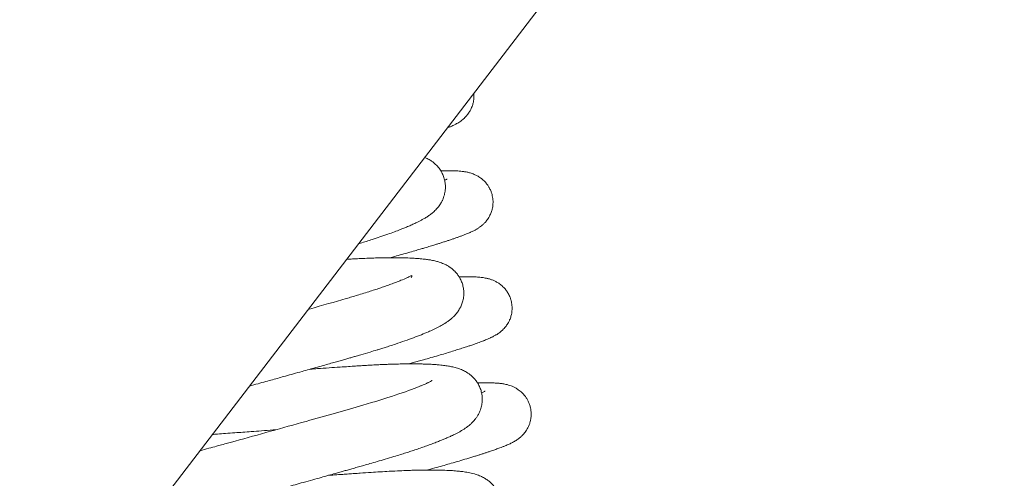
# Model space of a CAD drawing. Header units: inches. Extents: x 0 to 77643, y -44170 to 0.
# Tile 282 of 546: x 75584.32 to 75590.23, y -39682.58 to -39679.83. Entities that reach past the tile are written whole.
import ezdxf

# ---------------------------------------------------------------- set-up
doc = ezdxf.new("R2010")
doc.units = ezdxf.units.IN
doc.header["$MEASUREMENT"] = 0
doc.layers.get('0').update_dxf_attribs({"lineweight": 0})

msp = doc.modelspace()

# ---------------------------------------------------------------- linework, layer by layer
at = {"color": 7, "linetype": 'Continuous'}
msp.add_line((75601.31006, -39661.66903), (75579.11301, -39690.62752), dxfattribs=at)
for points, knots in [([(75586.88962, -39680.48213), (75586.89308, -39680.48072), (75586.90221, -39680.47694), (75586.91458, -39680.47155), (75586.93046, -39680.46407), (75586.94432, -39680.45682), (75586.95675, -39680.44956), (75586.96972, -39680.44097), (75586.98074, -39680.43251), (75586.99039, -39680.42411), (75587.00084, -39680.4138), (75587.01103, -39680.40194), (75587.0216, -39680.38686), (75587.03136, -39680.36981), (75587.03999, -39680.34944), (75587.04565, -39680.32856), (75587.0486, -39680.30996), (75587.04965, -39680.29267), (75587.0492, -39680.28083), (75587.04868, -39680.27497)], [0.36629216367, 0.36629216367, 0.36629216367, 0.36629216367, 0.36634399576, 0.36643023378, 0.36649751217, 0.36658513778, 0.36665430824, 0.36670890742, 0.36675664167, 0.36678544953, 0.36681886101, 0.36686515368, 0.36689841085, 0.36693401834, 0.3669876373, 0.36703086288, 0.36706304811, 0.36709754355, 0.36713158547, 0.36713158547, 0.36713158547, 0.36713158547]), ([(75586.35702, -39681.17705), (75586.36063, -39681.17595), (75586.37659, -39681.17103), (75586.40443, -39681.16232), (75586.44383, -39681.14967), (75586.48684, -39681.13541), (75586.53133, -39681.12003), (75586.5717, -39681.1054), (75586.60336, -39681.09336), (75586.62931, -39681.08307), (75586.65303, -39681.07329), (75586.6776, -39681.06262), (75586.69941, -39681.05256), (75586.71907, -39681.04288), (75586.73556, -39681.03424), (75586.75276, -39681.02457), (75586.77021, -39681.01379), (75586.78791, -39681.0015), (75586.80606, -39680.987), (75586.82346, -39680.97034), (75586.83822, -39680.95259), (75586.84779, -39680.93852), (75586.85514, -39680.92601), (75586.86334, -39680.90963), (75586.8725, -39680.88415), (75586.87775, -39680.85479), (75586.87834, -39680.82605), (75586.87478, -39680.79884), (75586.86754, -39680.77296), (75586.85576, -39680.74683), (75586.84027, -39680.72284), (75586.82093, -39680.70137), (75586.80237, -39680.68586), (75586.78322, -39680.67283), (75586.76714, -39680.66434), (75586.75679, -39680.65973), (75586.75387, -39680.6585)], [0.347501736, 0.347501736, 0.347501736, 0.347501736, 0.3475269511, 0.3476138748, 0.3477016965, 0.3478204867, 0.3479495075, 0.3480707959, 0.348179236, 0.3482507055, 0.3483322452, 0.3484305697, 0.3485257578, 0.3485982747, 0.3486731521, 0.3487476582, 0.348839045, 0.3489196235, 0.349003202, 0.3490920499, 0.3491605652, 0.3492002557, 0.3492283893, 0.3492697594, 0.3493376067, 0.3494035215, 0.349463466, 0.3495177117, 0.3495737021, 0.349631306, 0.3496963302, 0.3497684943, 0.3498236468, 0.3498760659, 0.3499566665, 0.3499888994, 0.3499888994, 0.3499888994, 0.3499888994]), ([(75586.54651, -39681.26041), (75586.55572, -39681.25788), (75586.57965, -39681.25129), (75586.61915, -39681.24028), (75586.66244, -39681.22802), (75586.70097, -39681.21692), (75586.73097, -39681.20815), (75586.75883, -39681.1999), (75586.7864, -39681.19162), (75586.81232, -39681.1837), (75586.83392, -39681.17699), (75586.8534, -39681.17086), (75586.8735, -39681.16443), (75586.8939, -39681.15778), (75586.91354, -39681.15123), (75586.9325, -39681.14476), (75586.95071, -39681.13837), (75586.96868, -39681.13187), (75586.98676, -39681.12507), (75587.00292, -39681.11869), (75587.01489, -39681.11371), (75587.02286, -39681.11026), (75587.02983, -39681.10716), (75587.03846, -39681.10316), (75587.04715, -39681.0989), (75587.05571, -39681.09442), (75587.06268, -39681.09054), (75587.06929, -39681.08663), (75587.07597, -39681.08242), (75587.08386, -39681.07708), (75587.09288, -39681.07039), (75587.10449, -39681.06052), (75587.11677, -39681.04832), (75587.13169, -39681.03007), (75587.14515, -39681.00758), (75587.15474, -39680.98413), (75587.16014, -39680.96392), (75587.16378, -39680.94061), (75587.16418, -39680.91266), (75587.15937, -39680.88488), (75587.1518, -39680.86176), (75587.14409, -39680.84482), (75587.13401, -39680.82775), (75587.12169, -39680.81114), (75587.1063, -39680.79513), (75587.08805, -39680.7803), (75587.0694, -39680.76866), (75587.04752, -39680.7583), (75587.02693, -39680.75139), (75587.00672, -39680.74658), (75586.98198, -39680.74248), (75586.9563, -39680.74018), (75586.92408, -39680.73881), (75586.89667, -39680.73851), (75586.87054, -39680.73875), (75586.85596, -39680.73905), (75586.8503, -39680.73919)], [0.352048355, 0.352048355, 0.352048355, 0.352048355, 0.352109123, 0.3522078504, 0.3523188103, 0.3524172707, 0.3524939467, 0.3525507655, 0.3526392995, 0.3527219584, 0.3527758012, 0.3528343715, 0.3529038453, 0.3529716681, 0.3530423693, 0.3531145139, 0.3531863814, 0.353260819, 0.3533435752, 0.3534311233, 0.3534968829, 0.3535282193, 0.3535583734, 0.3536095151, 0.3536668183, 0.3537068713, 0.3537439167, 0.3537767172, 0.3538072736, 0.3538401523, 0.3538838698, 0.3539216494, 0.3539634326, 0.3540168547, 0.3540780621, 0.3541276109, 0.3541685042, 0.3542025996, 0.3542655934, 0.3543299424, 0.3543649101, 0.35440673, 0.3544387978, 0.3544813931, 0.3545321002, 0.3545748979, 0.3546333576, 0.3546848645, 0.3547665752, 0.3548395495, 0.3549278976, 0.355097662, 0.3552139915, 0.3553546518, 0.3554529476, 0.3555131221, 0.3555131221, 0.3555131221, 0.3555131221]), ([(75586.88836, -39680.78848), (75586.88832, -39680.7885), (75586.88708, -39680.78915), (75586.88167, -39680.79166), (75586.87574, -39680.79417), (75586.87357, -39680.79507)], [0.64826424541, 0.64826424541, 0.64826424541, 0.64826424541, 0.64831834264, 0.64842753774, 0.64848199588, 0.64848199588, 0.64848199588, 0.64848199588]), ([(75585.70257, -39682.03071), (75585.71973, -39682.02595), (75585.7524, -39682.01689), (75585.79866, -39682.00403), (75585.84062, -39681.99234), (75585.88017, -39681.98131), (75585.92183, -39681.96967), (75585.968, -39681.95675), (75586.01552, -39681.94343), (75586.05982, -39681.93098), (75586.10224, -39681.91904), (75586.1427, -39681.90764), (75586.18191, -39681.89656), (75586.21571, -39681.887), (75586.24589, -39681.87844), (75586.27308, -39681.87072), (75586.29799, -39681.86364), (75586.32115, -39681.85705), (75586.34505, -39681.85025), (75586.38067, -39681.84001), (75586.42264, -39681.82765), (75586.46229, -39681.81564), (75586.49189, -39681.80649), (75586.51775, -39681.79836), (75586.54693, -39681.789), (75586.5876, -39681.77564), (75586.63578, -39681.75918), (75586.68785, -39681.74033), (75586.73457, -39681.7223), (75586.77354, -39681.70608), (75586.80836, -39681.69037), (75586.83821, -39681.67562), (75586.86283, -39681.66184), (75586.88131, -39681.65029), (75586.89668, -39681.63969), (75586.91046, -39681.6289), (75586.92098, -39681.61961), (75586.92994, -39681.61095), (75586.93891, -39681.60137), (75586.94981, -39681.58805), (75586.96146, -39681.57099), (75586.97276, -39681.54935), (75586.9817, -39681.525), (75586.98777, -39681.49696), (75586.98916, -39681.4657), (75586.98579, -39681.43781), (75586.97821, -39681.41032), (75586.96834, -39681.38798), (75586.95589, -39681.3675), (75586.9452, -39681.35364), (75586.93349, -39681.34091), (75586.92133, -39681.32957), (75586.90457, -39681.31674), (75586.88995, -39681.30785), (75586.87788, -39681.30151), (75586.86166, -39681.29396), (75586.84273, -39681.28704), (75586.81883, -39681.28027), (75586.79493, -39681.27515), (75586.77045, -39681.27116), (75586.74822, -39681.26835), (75586.72451, -39681.26598), (75586.69784, -39681.2639), (75586.66266, -39681.262), (75586.62228, -39681.26075), (75586.58026, -39681.26025), (75586.53869, -39681.26035), (75586.49857, -39681.26094), (75586.45792, -39681.26195), (75586.41667, -39681.26333), (75586.37347, -39681.26514), (75586.33222, -39681.26718), (75586.30324, -39681.2688), (75586.28866, -39681.26966), (75586.28584, -39681.26982)], [0.3331157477, 0.3331157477, 0.3331157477, 0.3331157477, 0.3332124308, 0.3332992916, 0.3333747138, 0.3334471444, 0.3335205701, 0.333608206, 0.3337068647, 0.3337895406, 0.3338611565, 0.3339511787, 0.3340251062, 0.3340924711, 0.3341531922, 0.3342079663, 0.3342594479, 0.3343079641, 0.3343535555, 0.3344114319, 0.3345374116, 0.3346314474, 0.3346846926, 0.334746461, 0.3348184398, 0.3349018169, 0.3350592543, 0.3352113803, 0.3353637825, 0.3355129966, 0.3356298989, 0.3357724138, 0.3358982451, 0.3359643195, 0.3360429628, 0.3361136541, 0.336160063, 0.3361892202, 0.3362360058, 0.3362796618, 0.336340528, 0.3363974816, 0.3364570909, 0.336516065, 0.3365838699, 0.3366452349, 0.3367009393, 0.3367580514, 0.3368014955, 0.3368484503, 0.336881, 0.3369223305, 0.3369775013, 0.3370345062, 0.3370703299, 0.3371026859, 0.3372077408, 0.3372924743, 0.3374013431, 0.3374907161, 0.3375907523, 0.3376603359, 0.3377571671, 0.3378761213, 0.3380119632, 0.338131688, 0.3382388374, 0.3383496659, 0.3384409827, 0.3385381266, 0.3386417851, 0.3387352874, 0.3388098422, 0.3388276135, 0.3388276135, 0.3388276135, 0.3388276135]), ([(75586.67334, -39681.37861), (75586.67865, -39681.36956), (75586.6804, -39681.36414), (75586.66, -39681.3751), (75586.64149, -39681.3835), (75586.61544, -39681.39472), (75586.58258, -39681.40765), (75586.55241, -39681.41893), (75586.52292, -39681.4295), (75586.49245, -39681.44003), (75586.46052, -39681.45071), (75586.42608, -39681.46188), (75586.38946, -39681.47343), (75586.35239, -39681.48477), (75586.31731, -39681.49526), (75586.22729, -39681.52154), (75586.1403, -39681.54635), (75586.06276, -39681.56827)], [0.6651870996, 0.6651870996, 0.6651870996, 0.6651870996, 0.6654153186, 0.665498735, 0.6655751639, 0.6657337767, 0.6658570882, 0.6659562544, 0.6660456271, 0.6661386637, 0.6662273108, 0.6663135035, 0.6664126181, 0.6665045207, 0.6665814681, 0.666657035, 0.6671123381, 0.6671123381, 0.6671123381, 0.6671123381]), ([(75586.65786, -39681.89732), (75586.66717, -39681.89477), (75586.68648, -39681.88945), (75586.71646, -39681.88112), (75586.75193, -39681.87116), (75586.79254, -39681.85959), (75586.8354, -39681.84717), (75586.87543, -39681.83533), (75586.91182, -39681.82435), (75586.9455, -39681.81397), (75586.97638, -39681.80422), (75587.00256, -39681.79574), (75587.02706, -39681.7876), (75587.04677, -39681.78087), (75587.06477, -39681.77455), (75587.08049, -39681.76887), (75587.09667, -39681.76284), (75587.11187, -39681.75693), (75587.12465, -39681.75172), (75587.13493, -39681.74735), (75587.14611, -39681.74239), (75587.1566, -39681.73745), (75587.16693, -39681.73217), (75587.17435, -39681.72814), (75587.18103, -39681.72429), (75587.18756, -39681.72027), (75587.19467, -39681.71563), (75587.20349, -39681.70931), (75587.21138, -39681.703), (75587.21872, -39681.69653), (75587.22616, -39681.68936), (75587.23657, -39681.67804), (75587.24721, -39681.66383), (75587.25628, -39681.64878), (75587.26462, -39681.63186), (75587.27128, -39681.61301), (75587.27594, -39681.59246), (75587.27871, -39681.56803), (75587.27754, -39681.54044), (75587.27177, -39681.51411), (75587.26355, -39681.49125), (75587.2533, -39681.47127), (75587.23927, -39681.45113), (75587.2225, -39681.43275), (75587.20423, -39681.41764), (75587.18465, -39681.40537), (75587.17093, -39681.3986), (75587.15604, -39681.39244), (75587.14038, -39681.38731), (75587.12466, -39681.3835), (75587.11071, -39681.38092), (75587.09804, -39681.37908), (75587.08484, -39681.37761), (75587.06424, -39681.37594), (75587.03951, -39681.37492), (75587.00891, -39681.3746), (75586.98392, -39681.37484), (75586.96727, -39681.37521), (75586.96084, -39681.37538)], [0.3391791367, 0.3391791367, 0.3391791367, 0.3391791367, 0.3392405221, 0.3393076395, 0.3393829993, 0.3394876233, 0.3396006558, 0.3397067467, 0.3398057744, 0.3399056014, 0.3400053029, 0.3400976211, 0.340171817, 0.3402605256, 0.3403221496, 0.3403881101, 0.3404597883, 0.3405388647, 0.3406043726, 0.340654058, 0.3407003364, 0.340784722, 0.3408287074, 0.3408670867, 0.3409016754, 0.3409323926, 0.3409623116, 0.3410041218, 0.3410380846, 0.3410586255, 0.3410850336, 0.341120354, 0.3411684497, 0.3411976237, 0.3412330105, 0.3412813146, 0.3413174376, 0.3413579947, 0.3414243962, 0.3414767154, 0.3415134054, 0.3415659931, 0.3416083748, 0.3416587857, 0.3417178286, 0.3417633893, 0.3418110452, 0.3418431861, 0.3419025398, 0.3419735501, 0.3420272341, 0.3420847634, 0.3421478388, 0.3422151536, 0.3423768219, 0.3424848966, 0.3425968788, 0.3426646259, 0.3426646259, 0.3426646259, 0.3426646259]), ([(75585.04291, -39682.89094), (75585.05125, -39682.88782), (75585.07036, -39682.88088), (75585.10353, -39682.86944), (75585.13779, -39682.85815), (75585.1698, -39682.84797), (75585.19757, -39682.83935), (75585.22465, -39682.83113), (75585.25176, -39682.82305), (75585.28392, -39682.81363), (75585.3223, -39682.80263), (75585.36369, -39682.79103), (75585.4036, -39682.78009), (75585.44218, -39682.76962), (75585.47998, -39682.75931), (75585.51559, -39682.74959), (75585.55008, -39682.74014), (75585.58832, -39682.72966), (75585.63186, -39682.7177), (75585.67642, -39682.70543), (75585.71555, -39682.69463), (75585.74852, -39682.68553), (75585.78156, -39682.67639), (75585.82456, -39682.66448), (75585.87459, -39682.65059), (75585.9274, -39682.6359), (75585.97676, -39682.62214), (75586.02863, -39682.60766), (75586.08058, -39682.59312), (75586.13182, -39682.57875), (75586.17626, -39682.56626), (75586.21411, -39682.5556), (75586.24447, -39682.54704), (75586.27102, -39682.53955), (75586.29721, -39682.53215), (75586.32597, -39682.52401), (75586.35681, -39682.51527), (75586.39056, -39682.50569), (75586.42804, -39682.49502), (75586.47116, -39682.48276), (75586.51901, -39682.4688), (75586.56581, -39682.45475), (75586.60685, -39682.44207), (75586.6411, -39682.43121), (75586.67214, -39682.42115), (75586.7037, -39682.41066), (75586.73534, -39682.39983), (75586.76638, -39682.38886), (75586.7955, -39682.37822), (75586.82345, -39682.36761), (75586.84775, -39682.35801), (75586.87068, -39682.34858), (75586.89199, -39682.33944), (75586.91108, -39682.3308), (75586.92678, -39682.32335), (75586.94097, -39682.31631), (75586.95602, -39682.30844), (75586.97118, -39682.29996), (75586.98678, -39682.29049), (75587.00022, -39682.28156), (75587.01351, -39682.2718), (75587.02606, -39682.26152), (75587.03692, -39682.25154), (75587.04686, -39682.24114), (75587.05632, -39682.23008), (75587.06444, -39682.2191), (75587.07117, -39682.20854), (75587.07666, -39682.19898), (75587.0822, -39682.18789), (75587.09008, -39682.16856), (75587.09648, -39682.14463), (75587.10046, -39682.10835), (75587.09665, -39682.07233), (75587.08526, -39682.03825), (75587.07351, -39682.01504), (75587.05997, -39681.99572), (75587.04969, -39681.98378), (75587.03851, -39681.97255), (75587.02748, -39681.96296), (75587.01225, -39681.95192), (75586.99444, -39681.94122), (75586.9707, -39681.92997), (75586.9431, -39681.92073), (75586.91649, -39681.91423), (75586.88775, -39681.90902), (75586.8632, -39681.90578), (75586.83914, -39681.9033), (75586.81485, -39681.9013), (75586.78544, -39681.89954), (75586.75392, -39681.8983), (75586.72405, -39681.89759), (75586.69498, -39681.89726), (75586.66455, -39681.89722), (75586.63193, -39681.89751), (75586.59777, -39681.89814), (75586.56562, -39681.89899), (75586.53701, -39681.89995), (75586.50913, -39681.90102), (75586.47714, -39681.90241), (75586.44122, -39681.9042), (75586.40543, -39681.9062), (75586.37224, -39681.90821), (75586.33646, -39681.91056), (75586.29465, -39681.91335), (75586.24171, -39681.91691), (75586.17967, -39681.92113), (75586.1198, -39681.92525), (75586.08184, -39681.92789), (75586.06724, -39681.9289)], [0.3184201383, 0.3184201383, 0.3184201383, 0.3184201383, 0.3185286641, 0.3186521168, 0.3187755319, 0.3188577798, 0.3189368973, 0.319009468, 0.3190750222, 0.3191472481, 0.3192503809, 0.3193498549, 0.3194315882, 0.3195151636, 0.3195982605, 0.3196690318, 0.3197344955, 0.3198074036, 0.319897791, 0.3199911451, 0.3200662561, 0.3201226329, 0.3201791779, 0.3202537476, 0.3203652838, 0.3204599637, 0.3205492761, 0.3206413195, 0.3207504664, 0.3208415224, 0.3209316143, 0.3210044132, 0.3210599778, 0.321108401, 0.3211602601, 0.3212151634, 0.3212805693, 0.3213469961, 0.321422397, 0.3215142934, 0.3216214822, 0.3217360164, 0.3218320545, 0.3219113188, 0.3219865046, 0.3220667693, 0.3221584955, 0.322245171, 0.3223329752, 0.3224202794, 0.3225100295, 0.3225768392, 0.3226617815, 0.322747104, 0.3228008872, 0.3228568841, 0.322927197, 0.3230011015, 0.3230680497, 0.3231430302, 0.3232042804, 0.3232536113, 0.3233136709, 0.3233550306, 0.3233900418, 0.3234417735, 0.3234651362, 0.323488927, 0.3235244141, 0.3235611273, 0.3236278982, 0.3236845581, 0.3237943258, 0.3238486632, 0.3239098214, 0.3239582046, 0.3239983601, 0.3240256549, 0.3240708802, 0.3241168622, 0.3241624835, 0.3242514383, 0.3243688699, 0.3244839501, 0.3245906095, 0.3247107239, 0.3247762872, 0.3248626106, 0.3249732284, 0.3250754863, 0.3251632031, 0.3252431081, 0.3253259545, 0.3254144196, 0.3255009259, 0.3255852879, 0.3256492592, 0.3257033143, 0.3257784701, 0.3258656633, 0.3259394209, 0.326007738, 0.3260740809, 0.3261601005, 0.3262612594, 0.3263882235, 0.3265187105, 0.3265995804, 0.3265995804, 0.3265995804, 0.3265995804]), ([(75586.79905, -39681.99662), (75586.79912, -39681.99657), (75586.79884, -39681.99675), (75586.79463, -39681.99944), (75586.78633, -39682.004), (75586.77832, -39682.00808), (75586.77218, -39682.01109), (75586.76673, -39682.01367), (75586.75995, -39682.01682), (75586.75031, -39682.02116), (75586.73737, -39682.02675), (75586.65501, -39682.06097), (75586.43618, -39682.13216), (75586.02732, -39682.24621), (75585.74473, -39682.32535), (75585.58622, -39682.36893), (75585.55302, -39682.37805), (75585.51428, -39682.38866), (75585.46884, -39682.40108), (75585.43177, -39682.41118), (75585.40986, -39682.41713), (75585.40533, -39682.41836)], [0.6779195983, 0.6779195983, 0.6779195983, 0.6779195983, 0.6779558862, 0.6780510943, 0.6781524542, 0.6782042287, 0.678238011, 0.6782698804, 0.6783032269, 0.6783543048, 0.67842052, 0.678488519, 0.6794235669, 0.6801080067, 0.6809064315, 0.6809620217, 0.6810262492, 0.6811002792, 0.6811906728, 0.6812978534, 0.6813259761, 0.6813259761, 0.6813259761, 0.6813259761]), ([(75586.76907, -39682.53426), (75586.77089, -39682.53376), (75586.79071, -39682.52833), (75586.82499, -39682.51885), (75586.87124, -39682.50584), (75586.91562, -39682.49317), (75586.9611, -39682.47993), (75587.00815, -39682.46593), (75587.0462, -39682.45429), (75587.07499, -39682.44528), (75587.09473, -39682.439), (75587.11305, -39682.43307), (75587.13113, -39682.42711), (75587.15203, -39682.42008), (75587.17463, -39682.41226), (75587.19556, -39682.40471), (75587.21068, -39682.39903), (75587.22051, -39682.39523), (75587.22876, -39682.39197), (75587.23813, -39682.38816), (75587.24915, -39682.38351), (75587.25982, -39682.37876), (75587.27071, -39682.37363), (75587.28107, -39682.3684), (75587.29098, -39682.36299), (75587.30167, -39682.35657), (75587.31058, -39682.35064), (75587.32078, -39682.34317), (75587.33345, -39682.33265), (75587.34909, -39682.31662), (75587.36605, -39682.29404), (75587.37886, -39682.26906), (75587.38654, -39682.24555), (75587.39083, -39682.22533), (75587.39291, -39682.20322), (75587.39192, -39682.18095), (75587.38844, -39682.15995), (75587.383, -39682.1406), (75587.37526, -39682.12196), (75587.36606, -39682.10517), (75587.35389, -39682.08758), (75587.33689, -39682.06877), (75587.31766, -39682.05302), (75587.29792, -39682.04088), (75587.28441, -39682.03432), (75587.27043, -39682.02857), (75587.2561, -39682.02383), (75587.24155, -39682.02017), (75587.22883, -39682.01766), (75587.21713, -39682.01581), (75587.20604, -39682.01443), (75587.19547, -39682.0134), (75587.18616, -39682.01266), (75587.17603, -39682.01203), (75587.16494, -39682.0115), (75587.15184, -39682.01108), (75587.1388, -39682.01085), (75587.1258, -39682.01076), (75587.11194, -39682.0108), (75587.09372, -39682.01101), (75587.0795, -39682.01133), (75587.07066, -39682.01159)], [0.3263100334, 0.3263100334, 0.3263100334, 0.3263100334, 0.3263220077, 0.3264406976, 0.3265408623, 0.3266454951, 0.326762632, 0.3268879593, 0.3270256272, 0.3270930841, 0.3271535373, 0.3272149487, 0.3272765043, 0.3273424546, 0.3274429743, 0.3275461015, 0.3276047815, 0.3276461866, 0.3276848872, 0.3277256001, 0.3277879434, 0.3278533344, 0.327903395, 0.3279593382, 0.3280203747, 0.3280686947, 0.3281155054, 0.3281462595, 0.3281996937, 0.3282525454, 0.3283111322, 0.3283831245, 0.328424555, 0.3284585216, 0.3285047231, 0.3285532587, 0.3285876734, 0.3286280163, 0.3286684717, 0.3287043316, 0.3287431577, 0.3287953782, 0.3288586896, 0.3289057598, 0.3289507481, 0.3289813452, 0.3290363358, 0.3290997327, 0.3291486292, 0.3291990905, 0.3292581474, 0.3293048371, 0.3293483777, 0.3293897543, 0.3294456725, 0.3295026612, 0.3295623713, 0.3296114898, 0.3296627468, 0.3297269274, 0.3298180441, 0.3298180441, 0.3298180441, 0.3298180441]), ([(75587.1169, -39682.06072), (75587.11697, -39682.06068), (75587.11626, -39682.06108), (75587.11291, -39682.06267), (75587.10517, -39682.06607), (75587.09829, -39682.06887), (75587.09456, -39682.07035)], [0.673645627, 0.673645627, 0.673645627, 0.673645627, 0.67369460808, 0.67377949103, 0.67385998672, 0.67393708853, 0.67393708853, 0.67393708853, 0.67393708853]), ([(75585.48002, -39682.32099), (75585.49056, -39682.32017), (75585.51653, -39682.31818), (75585.5615, -39682.31475), (75585.61205, -39682.31094), (75585.66388, -39682.30706), (75585.71696, -39682.30313), (75585.77749, -39682.29868), (75585.82653, -39682.29512), (75585.85524, -39682.29305), (75585.86056, -39682.29267)], [0.67359578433, 0.67359578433, 0.67359578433, 0.67359578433, 0.67365684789, 0.67374570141, 0.6738515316, 0.67394003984, 0.67403292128, 0.67414330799, 0.67427053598, 0.67429946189, 0.67429946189, 0.67429946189, 0.67429946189]), ([(75585.0837, -39683.55757), (75585.08369, -39683.55758), (75585.08401, -39683.55739), (75585.08563, -39683.55648), (75585.08908, -39683.55469), (75585.09253, -39683.55299), (75585.09665, -39683.55104), (75585.10326, -39683.54801), (75585.11288, -39683.54382), (75585.12566, -39683.53857), (75585.13812, -39683.53367), (75585.15185, -39683.52844), (75585.16886, -39683.52217), (75585.19241, -39683.51382), (75585.22049, -39683.50425), (75585.25669, -39683.49237), (75585.29052, -39683.4817), (75585.31873, -39683.47306), (75585.33365, -39683.46855), (75585.3461, -39683.46482), (75585.35922, -39683.46091), (75585.37445, -39683.45643), (75585.40063, -39683.44879), (75585.4372, -39683.43833), (75585.48453, -39683.4251), (75585.53699, -39683.41083), (75585.59655, -39683.39461), (75585.66513, -39683.37585), (75585.72668, -39683.35896), (75585.77727, -39683.34503), (75585.8117, -39683.33554), (75585.83901, -39683.328), (75585.86401, -39683.32109), (75585.89075, -39683.31369), (75585.92314, -39683.30472), (75585.96146, -39683.29409), (75586.00783, -39683.28121), (75586.06215, -39683.26609), (75586.11632, -39683.25098), (75586.16372, -39683.23772), (75586.20366, -39683.22654), (75586.24095, -39683.21608), (75586.27795, -39683.20568), (75586.31392, -39683.19556), (75586.35256, -39683.18467), (75586.39781, -39683.1719), (75586.4478, -39683.15775), (75586.49644, -39683.14395), (75586.53866, -39683.13194), (75586.5755, -39683.12145), (75586.61249, -39683.11073), (75586.65249, -39683.09889), (75586.69335, -39683.08647), (75586.73286, -39683.07414), (75586.76937, -39683.06245), (75586.80582, -39683.05043), (75586.84246, -39683.03797), (75586.87814, -39683.02538), (75586.90766, -39683.01453), (75586.93077, -39683.00575), (75586.95042, -39682.99807), (75586.97337, -39682.98881), (75586.99734, -39682.97867), (75587.01878, -39682.96905), (75587.03412, -39682.96182), (75587.04671, -39682.95565), (75587.06295, -39682.94735), (75587.0828, -39682.93642), (75587.10623, -39682.92184), (75587.12751, -39682.9064), (75587.145, -39682.89099), (75587.15718, -39682.87834), (75587.16636, -39682.86763), (75587.17445, -39682.85676), (75587.1807, -39682.84713), (75587.18631, -39682.83755), (75587.19203, -39682.82639), (75587.19969, -39682.80811), (75587.20646, -39682.78427), (75587.20949, -39682.76036), (75587.20968, -39682.73978), (75587.20812, -39682.72131), (75587.20359, -39682.69763), (75587.19432, -39682.67146), (75587.18239, -39682.64963), (75587.17076, -39682.63308), (75587.16012, -39682.6205), (75587.14663, -39682.6071), (75587.13044, -39682.59391), (75587.1103, -39682.58099), (75587.09196, -39682.57187), (75587.07173, -39682.56366), (75587.04649, -39682.55562), (75587.01705, -39682.54904), (75586.98475, -39682.54402), (75586.95352, -39682.5405), (75586.91805, -39682.53763), (75586.87699, -39682.53558), (75586.83332, -39682.53444), (75586.79462, -39682.53412), (75586.75827, -39682.53427), (75586.72367, -39682.53475), (75586.68704, -39682.5356), (75586.64802, -39682.53683), (75586.60006, -39682.53873), (75586.54577, -39682.5414), (75586.48716, -39682.54482), (75586.42907, -39682.54869), (75586.37771, -39682.55213), (75586.3326, -39682.55518), (75586.29797, -39682.55754), (75586.26269, -39682.55996), (75586.22813, -39682.56234), (75586.20031, -39682.56427), (75586.18373, -39682.56542), (75586.17822, -39682.56581), (75586.17773, -39682.56584)], [0.3050178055, 0.3050178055, 0.3050178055, 0.3050178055, 0.3050523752, 0.3050981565, 0.3051462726, 0.305190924, 0.3052269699, 0.3052678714, 0.3053458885, 0.3054238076, 0.3054832, 0.305532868, 0.3056123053, 0.3056974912, 0.305804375, 0.305902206, 0.3060434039, 0.3060987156, 0.3061336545, 0.3061625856, 0.3061962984, 0.3062347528, 0.3062777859, 0.3063905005, 0.3064959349, 0.306600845, 0.3067342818, 0.3068720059, 0.3070191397, 0.307099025, 0.3071665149, 0.30721759, 0.3072553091, 0.3073089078, 0.3073692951, 0.3074382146, 0.3075244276, 0.3076291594, 0.3077419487, 0.3078274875, 0.3078952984, 0.3079672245, 0.3080389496, 0.3081065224, 0.3081741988, 0.3082631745, 0.3083723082, 0.3084731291, 0.3085603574, 0.3086360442, 0.308708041, 0.3088011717, 0.3089028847, 0.3089901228, 0.3090839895, 0.3091740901, 0.3092720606, 0.3093806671, 0.3094789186, 0.3095399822, 0.3096003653, 0.3096727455, 0.3097764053, 0.3098627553, 0.3099218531, 0.3099658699, 0.3100212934, 0.3101344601, 0.3102378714, 0.3103550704, 0.3104394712, 0.310481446, 0.3105198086, 0.3105647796, 0.310590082, 0.3106116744, 0.3106478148, 0.3106857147, 0.3107490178, 0.3108057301, 0.3108410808, 0.3108775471, 0.3109237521, 0.3109909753, 0.311048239, 0.3110838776, 0.3111240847, 0.3111617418, 0.3112173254, 0.3112834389, 0.3113594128, 0.3114122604, 0.3115059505, 0.3116587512, 0.3117869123, 0.3118908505, 0.3120168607, 0.3121696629, 0.3122964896, 0.3124147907, 0.3124987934, 0.3125897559, 0.3126825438, 0.3127703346, 0.31286839, 0.3130128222, 0.3131284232, 0.3132391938, 0.3133702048, 0.3134350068, 0.3135027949, 0.3135699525, 0.3136360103, 0.3136976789, 0.3137254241, 0.3137281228, 0.3137281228, 0.3137281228, 0.3137281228])]:
    msp.add_open_spline(points, degree=3, knots=knots, dxfattribs=at)

doc.saveas('drawing.dxf')
